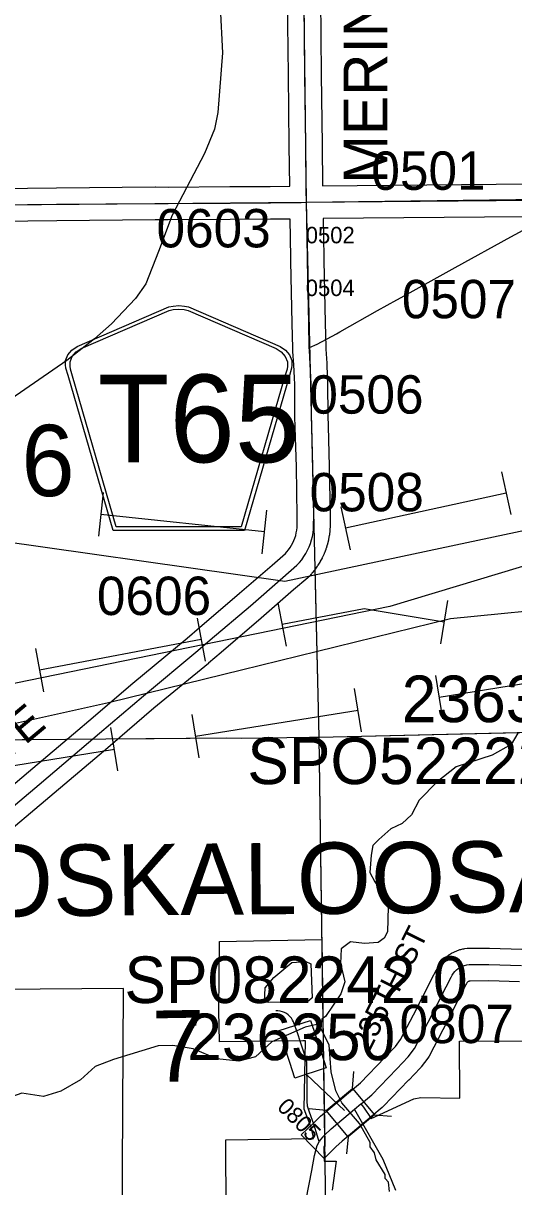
# Model space of a CAD drawing. Extents: x 23.6 to 68.7, y -63 to -29.
# Drawn here: x 45.109 to 46.003, y -47.394 to -45.271 of the extents above; entities that cross this region are included whole.
import ezdxf

# ---------------------------------------------------------------- set-up
doc = ezdxf.new("R2010")
doc.units = 0
for name, color, linetype in [('tdCoCityStreetMajor', 7, 'Continuous'), ('tdCoCityStreetMinor', 7, 'Continuous'), ('tdCoCorpBndry', 7, 'Continuous'), ('tdCoCorpTxt', 7, 'Continuous'), ('tdCoHydroRiver', 7, 'Continuous'), ('tdCoPipe', 7, 'Continuous'), ('tdCoPipe1', 7, 'Continuous'), ('tdCoPipe2', 7, 'Continuous'), ('tdCoPipe3', 7, 'Continuous'), ('tdCoSecRdNmbr', 7, 'Continuous'), ('tdCoSecRdTxt', 7, 'Continuous'), ('tdCoSecRteBand', 7, 'Continuous'), ('tdCoSecRteCL', 7, 'Continuous'), ('tdCoSectLine', 7, 'Continuous'), ('tdCoSectLinePart', 7, 'Continuous'), ('tdCoSectNmbr', 7, 'Continuous'), ('tdCoShieldCoRteHrd', 7, 'Continuous'), ('tdCoStrucSec', 7, 'Continuous'), ('tdCoStrucSecCoName', 7, 'Continuous'), ('tdCoStrucSecFHWANum', 7, 'Continuous'), ('tdCoSurfConc', 7, 'Continuous'), ('tdCoSurfGravel', 7, 'Continuous'), ('tdCoSurfLNO', 7, 'Continuous'), ('tdCoTwpBndry', 7, 'Continuous'), ('tdCoTwpBndryShd', 7, 'Continuous')]:
    doc.layers.add(name, color=color, linetype=linetype)

msp = doc.modelspace()

# ---------------------------------------------------------------- linework, layer by layer
at = {"layer": 'tdCoCityStreetMajor'}
msp.add_lwpolyline([(45.6245, -47.4168), (45.635, -47.3638), (45.6397, -47.3367), (45.6444, -47.3184), (45.6484, -47.3115)], dxfattribs=at)
at = {"layer": 'tdCoCityStreetMinor'}
for points in [[(45.6134, -47.1282), (45.609, -47.1149), (45.6016, -47.0932), (45.5997, -47.0896), (45.5974, -47.0862), (45.5947, -47.0831), (45.5917, -47.0804), (45.5883, -47.078), (45.5848, -47.076), (45.581, -47.0745), (45.5771, -47.0734), (45.573, -47.0727), (45.569, -47.0726)], [(45.6579, -47.2996), (45.6548, -47.3026), (45.6505, -47.3077), (45.6484, -47.3115), (45.6448, -47.3013), (45.6386, -47.2794), (45.6305, -47.2575), (45.6271, -47.2469), (45.6265, -47.2376), (45.6263, -47.2183), (45.6259, -47.1666), (45.623, -47.1576)]]:
    msp.add_lwpolyline(points, dxfattribs=at)
at = {"layer": 'tdCoCorpBndry'}
for points in [[(45.4791, -47.5762), (45.4779, -47.308), (45.6379, -47.3058), (45.6381, -47.3047), (45.6341, -47.287), (45.6258, -47.2651), (45.6209, -47.2519), (45.623, -47.1277), (45.6182, -47.1278), (45.4663, -47.1293), (45.4654, -47.0728), (45.4662, -46.9462), (45.6531, -46.9427), (45.6556, -47.1275), (45.6582, -47.3205), (45.6569, -47.3205), (45.6574, -47.3468), (45.679, -47.3468), (45.6721, -47.4)], [(45.7882, -47.4006), (45.7647, -47.3438), (45.7156, -47.2579), (45.7124, -47.2524), (45.7243, -47.2425), (45.7288, -47.2486), (45.7432, -47.2694), (45.8205, -47.2335), (45.8335, -47.2311), (45.9043, -47.2322), (45.9041, -47.1282), (46.1507, -47.1274)]]:
    msp.add_lwpolyline(points, dxfattribs=at)
at = {"layer": 'tdCoHydroRiver'}
for points in [[(45.4679, -45.2417), (45.4718, -45.3254), (45.4634, -45.4344), (45.4573, -45.4644), (45.4388, -45.5088), (45.3799, -45.6214), (45.3553, -45.6879), (45.3322, -45.7466), (45.3135, -45.7736), (45.2697, -45.8198), (45.2384, -45.8469), (45.1883, -45.8869), (45.0863, -45.9573)], [(46.0105, -46.5665), (45.9981, -46.5871), (45.9636, -46.6065), (45.8976, -46.6277), (45.8631, -46.6549), (45.8303, -46.6884), (45.8164, -46.7154), (45.7992, -46.7314), (45.7788, -46.7411), (45.7569, -46.7603), (45.746, -46.7714), (45.743, -46.7888), (45.7402, -46.8204), (45.7499, -46.8377), (45.7659, -46.8612), (45.7709, -46.8801), (45.7741, -46.8832), (45.773, -46.929), (45.7668, -46.9401), (45.7558, -46.9481), (45.7306, -46.95), (45.7053, -46.9471), (45.6881, -46.9599), (45.6868, -46.9868), (45.695, -47.0198), (45.6874, -47.042), (45.6594, -47.0834), (45.6532, -47.0882), (45.6517, -47.0961)], [(45.5566, -47.0577), (45.5486, -47.0562), (45.5499, -47.0309), (45.5655, -47.0118), (45.5984, -46.9846), (45.6236, -46.9827), (45.6331, -46.9874), (45.6354, -47.0489), (45.626, -47.0569), (45.5566, -47.0577)], [(45.6517, -47.0961), (45.6229, -47.1029), (45.5621, -47.1291), (45.5318, -47.1565), (45.5014, -47.1648)], [(45.7766, -47.4025), (45.7748, -47.3852), (45.7684, -47.3789), (45.7683, -47.3711), (45.7523, -47.3444), (45.749, -47.3318), (45.741, -47.3208), (45.7409, -47.3129), (45.7216, -47.2784), (45.6896, -47.2409), (45.6783, -47.2189), (45.67, -47.1843), (45.6663, -47.1354), (45.6518, -47.1056), (45.6517, -47.0961)], [(45.5014, -47.1648), (45.4615, -47.1606), (45.4183, -47.1422), (45.3816, -47.1363), (45.3545, -47.1367), (45.2733, -47.1614), (45.2399, -47.1744), (45.2133, -47.1984), (45.1772, -47.2192), (45.1458, -47.229), (45.1062, -47.2231), (45.0874, -47.2296), (45.0623, -47.2535), (45.0263, -47.2791)]]:
    msp.add_lwpolyline(points, dxfattribs=at)
at = {"layer": 'tdCoPipe'}
for points in [[(46.103, -46.1798), (45.5856, -46.2895), (44.9769, -46.2032), (43.6255, -46.1712), (43.2532, -46.7297), (42.6847, -46.7777), (42.3107, -46.833), (42.0115, -46.9277), (40.9251, -47.1899), (40.1113, -47.3197), (39.6484, -47.4608), (39.1832, -47.451), (38.6235, -47.6839), (38.1571, -47.7224), (37.6167, -48.0396), (37.0534, -48.166), (36.1696, -48.1779)], [(46.1338, -46.2277), (45.7767, -46.3352), (44.9255, -46.5097), (44.1163, -46.6777), (43.3869, -46.8204), (42.92, -46.8308), (42.5619, -46.8739), (42.338, -46.9172), (42.051, -47.0197), (41.7672, -47.0738), (41.3515, -47.1539), (40.3824, -47.3522), (40.1423, -47.3856), (39.6233, -47.5255), (39.2125, -47.5311), (38.6525, -47.7459), (38.1901, -47.7844), (37.6663, -48.1355), (36.7826, -48.2843), (36.2006, -48.2399)], [(46.1215, -46.3345), (45.8873, -46.3578), (45.2643, -46.5112), (44.7329, -46.6291), (43.8936, -46.7934), (43.3419, -46.8915), (42.6259, -46.9958), (42.1065, -47.1095), (41.6222, -47.1623), (41.4799, -47.1602), (40.1315, -47.4603), (39.5684, -47.6007), (39.2033, -47.5875), (37.667, -48.1838), (36.3602, -48.453)]]:
    msp.add_lwpolyline(points, dxfattribs=at)
at = {"layer": 'tdCoPipe1'}
for p, q in [((45.8735, -46.54), (45.8608, -46.4609)), ((45.7254, -46.5638), (45.7127, -46.4847)), ((45.4292, -46.6114), (45.4165, -46.5323)), ((45.2811, -46.6353), (45.2684, -46.5561))]:
    msp.add_line(p, q, dxfattribs=at)
for points in [[(45.8671, -46.5004), (46.1633, -46.4528)], [(45.4228, -46.5719), (45.719, -46.5242)], [(44.9785, -46.6433), (45.2747, -46.5957)]]:
    msp.add_lwpolyline(points, dxfattribs=at)
at = {"layer": 'tdCoPipe2'}
for p, q in [((45.8823, -46.3242), (45.8693, -46.4033)), ((45.573, -46.3286), (45.5879, -46.4074)), ((45.4256, -46.3564), (45.4405, -46.4352)), ((45.1308, -46.412), (45.1457, -46.4908))]:
    msp.add_line(p, q, dxfattribs=at)
for points in [[(45.8758, -46.3637), (45.7301, -46.3398), (45.5805, -46.368)], [(45.433, -46.3958), (45.1382, -46.4514)]]:
    msp.add_lwpolyline(points, dxfattribs=at)
at = {"layer": 'tdCoPipe3'}
for p, q in [((45.9807, -46.0895), (45.9978, -46.1678)), ((45.2541, -46.1276), (45.2456, -46.2073)), ((45.6876, -46.1533), (45.7047, -46.2317)), ((45.5524, -46.1594), (45.5439, -46.2391))]:
    msp.add_line(p, q, dxfattribs=at)
for points in [[(45.9893, -46.1286), (45.6961, -46.1925)], [(45.5482, -46.1992), (45.2499, -46.1675)]]:
    msp.add_lwpolyline(points, dxfattribs=at)
at = {"layer": 'tdCoSecRteBand'}
for points in [[(44.6889, -45.5761), (44.6891, -45.5761), (44.8089, -45.575), (44.971, -45.5735), (44.9712, -45.5735), (44.9713, -45.5735), (45.0099, -45.5735), (45.1691, -45.5717), (45.1691, -45.5717), (45.1691, -45.5717), (45.3491, -45.5701), (45.3494, -45.5701), (45.3496, -45.5701), (45.3726, -45.5703), (45.4855, -45.5694), (45.4855, -45.5694), (45.4856, -45.5694), (45.5591, -45.5691), (45.5946, -45.5686), (45.5937, -45.4942), (45.592, -45.3658), (45.592, -45.3658), (45.592, -45.3657), (45.5907, -45.2265)], [(45.6507, -45.2259), (45.652, -45.3651), (45.6536, -45.4935), (45.6536, -45.4935), (45.6536, -45.4935), (45.6545, -45.5678), (46.0979, -45.5638)], [(46.0966, -45.6238), (45.6555, -45.6278), (45.6566, -45.698), (45.6567, -45.7041), (45.6591, -45.8179), (45.66, -45.862), (45.6603, -45.8659), (45.662, -45.8912), (45.662, -45.8916), (45.662, -45.892), (45.663, -45.9159), (45.6635, -45.9281), (45.6635, -45.9286), (45.6635, -45.9291), (45.664, -45.9869), (45.6646, -46.0069), (45.6666, -46.0793), (45.6666, -46.0794), (45.6666, -46.0796), (45.6683, -46.1702), (45.6683, -46.1706), (45.6683, -46.171), (45.6681, -46.1876), (45.6681, -46.1883), (45.6681, -46.1889), (45.6677, -46.1956), (45.6677, -46.1966), (45.6676, -46.1975), (45.6668, -46.2042), (45.6667, -46.2051), (45.6665, -46.2061), (45.6653, -46.2127), (45.6651, -46.2136), (45.6649, -46.2145), (45.6633, -46.2211), (45.6631, -46.222), (45.6628, -46.2229), (45.6608, -46.2293), (45.6605, -46.2302), (45.6602, -46.2311), (45.6578, -46.2374), (45.6574, -46.2383), (45.657, -46.2391), (45.6542, -46.2452), (45.6538, -46.2461), (45.6534, -46.2469), (45.6502, -46.2529), (45.6498, -46.2537), (45.6493, -46.2545), (45.6457, -46.2602), (45.6452, -46.261), (45.6447, -46.2618), (45.6408, -46.2673), (45.6403, -46.2681), (45.6397, -46.2688), (45.6354, -46.274), (45.6348, -46.2748), (45.6342, -46.2755), (45.6297, -46.2804), (45.6285, -46.2817), (45.6272, -46.2828), (45.6016, -46.305), (45.5424, -46.3566), (45.5423, -46.3567), (45.5422, -46.3568), (45.4692, -46.419), (45.4466, -46.4386), (45.4464, -46.4388), (45.4462, -46.439), (45.347, -46.521), (45.2672, -46.5893), (45.2473, -46.6063), (45.2472, -46.6064), (45.2471, -46.6065), (45.1569, -46.6826), (45.0589, -46.7654)], [(45.0202, -46.7196), (45.1181, -46.6367), (45.1182, -46.6367), (45.1182, -46.6367), (45.2083, -46.5607), (45.2282, -46.5437), (45.3082, -46.4752), (45.3084, -46.4751), (45.3086, -46.4749), (45.4077, -46.3929), (45.4301, -46.3736), (45.4302, -46.3735), (45.4302, -46.3735), (45.5031, -46.3113), (45.5622, -46.2597), (45.5622, -46.2597), (45.5623, -46.2597), (45.5866, -46.2386), (45.5893, -46.2356), (45.5924, -46.2318), (45.5952, -46.2279), (45.5978, -46.2237), (45.6001, -46.2194), (45.6021, -46.215), (45.6038, -46.2105), (45.6053, -46.2059), (45.6064, -46.2011), (45.6073, -46.1963), (45.6079, -46.1915), (45.6081, -46.1864), (45.6083, -46.1708), (45.6066, -46.0808), (45.6046, -46.0086), (45.604, -45.9883), (45.604, -45.988), (45.604, -45.9877), (45.6035, -45.9301), (45.603, -45.9183), (45.6021, -45.8948), (45.6004, -45.8699), (45.6001, -45.8653), (45.6001, -45.8646), (45.6001, -45.8639), (45.5991, -45.8192), (45.5991, -45.8192), (45.5991, -45.8192), (45.5967, -45.7053), (45.5966, -45.6992), (45.5966, -45.6991), (45.5966, -45.699), (45.5955, -45.6286), (45.5598, -45.6291), (45.5596, -45.6291), (45.5595, -45.6291), (45.4859, -45.6294), (45.3728, -45.6303), (45.3726, -45.6303), (45.3724, -45.6303), (45.3494, -45.6301), (45.1697, -45.6317), (45.0104, -45.6335)], [(46.0132, -47.02), (45.9572, -47.0184), (45.9232, -47.0186), (45.9224, -47.0187), (45.9215, -47.0189), (45.9207, -47.0192), (45.9199, -47.0196), (45.9191, -47.02), (45.9184, -47.0206), (45.9178, -47.0212), (45.9172, -47.0219), (45.9167, -47.0227), (45.9156, -47.0249), (45.9155, -47.0252), (45.9153, -47.0255), (45.9063, -47.0428), (45.8737, -47.1072), (45.8736, -47.1074), (45.8735, -47.1076), (45.8485, -47.1553), (45.8474, -47.1574), (45.846, -47.1593), (45.8343, -47.175), (45.8332, -47.1764), (45.832, -47.1777), (45.8113, -47.1994), (45.8112, -47.1995), (45.8112, -47.1995), (45.7655, -47.2469), (45.7644, -47.248), (45.7632, -47.249), (45.7439, -47.2652), (45.7436, -47.2655), (45.732, -47.2752), (45.732, -47.2752), (45.732, -47.2752), (45.7317, -47.2754), (45.69, -47.3103), (45.6788, -47.3212), (45.6572, -47.3421), (45.6155, -47.2989), (45.6371, -47.2781), (45.6491, -47.2664), (45.6499, -47.2657), (45.6507, -47.265), (45.6932, -47.2294), (45.6932, -47.2294), (45.6932, -47.2294), (45.6935, -47.2292), (45.705, -47.2195), (45.7053, -47.2192), (45.7235, -47.2041), (45.7679, -47.1579), (45.7873, -47.1377), (45.7965, -47.1253), (45.8202, -47.08), (45.8528, -47.0155), (45.8529, -47.0153), (45.853, -47.0151), (45.8621, -46.9979), (45.8638, -46.9944), (45.8645, -46.9929), (45.8654, -46.9915), (45.8677, -46.988), (45.8686, -46.9866), (45.8696, -46.9853), (45.8723, -46.9821), (45.8733, -46.9808), (45.8745, -46.9797), (45.8775, -46.9767), (45.8786, -46.9756), (45.8799, -46.9745), (45.8832, -46.9719), (45.8845, -46.9709), (45.8859, -46.97), (45.8895, -46.9678), (45.8909, -46.967), (45.8923, -46.9662), (45.8961, -46.9644), (45.8976, -46.9637), (45.8992, -46.9632), (45.9031, -46.9618), (45.9047, -46.9612), (45.9063, -46.9608), (45.9103, -46.9599), (45.9119, -46.9595), (45.9136, -46.9593), (45.9177, -46.9588), (45.9194, -46.9586), (45.9211, -46.9586), (45.9574, -46.9584), (45.9579, -46.9584), (45.9584, -46.9584), (46.0179, -46.9601)], [(45.6038, -47.1955), (45.5945, -47.167), (45.5848, -47.1375), (45.5755, -47.109), (45.6325, -47.0904), (45.6419, -47.1189), (45.6515, -47.1483), (45.6608, -47.1768), (45.6038, -47.1955)]]:
    msp.add_lwpolyline(points, dxfattribs=at)
at = {"layer": 'tdCoSecRteCL'}
msp.add_line((45.623, -47.1576), (45.6134, -47.1282), dxfattribs=at)
for points in [[(45.625, -45.5981), (45.6246, -45.5756), (45.6237, -45.4939), (45.622, -45.3655), (45.6207, -45.2262)], [(44.6594, -45.6064), (44.8092, -45.605), (44.9713, -45.6035), (45.0101, -45.6035), (45.1694, -45.6017), (45.3494, -45.6001), (45.3726, -45.6003), (45.4857, -45.5994), (45.5594, -45.5991), (45.6156, -45.5983), (45.625, -45.5981)], [(45.0395, -46.7425), (45.1375, -46.6597), (45.2278, -46.5835), (45.2477, -46.5665), (45.3277, -46.498), (45.427, -46.4158), (45.4497, -46.3963), (45.5227, -46.334), (45.5819, -46.2823), (45.6075, -46.2602), (45.6121, -46.2552), (45.6163, -46.2499), (45.6202, -46.2444), (45.6238, -46.2387), (45.627, -46.2328), (45.6298, -46.2266), (45.6322, -46.2204), (45.6342, -46.2139), (45.6358, -46.2074), (45.637, -46.2007), (45.6378, -46.194), (45.6381, -46.1873), (45.6383, -46.1707), (45.6366, -46.0801), (45.6346, -46.0078), (45.634, -45.9874), (45.6335, -45.9294), (45.633, -45.9171), (45.632, -45.8932), (45.6304, -45.8679), (45.6301, -45.8633), (45.6291, -45.8186), (45.6267, -45.7047), (45.6266, -45.6985), (45.625, -45.5981)], [(45.625, -45.5981), (46.1088, -45.5937), (46.1256, -45.5935), (46.1279, -45.5935)], [(45.6579, -47.2996), (45.6699, -47.288), (45.7124, -47.2524), (45.7127, -47.2522), (45.7243, -47.2425), (45.7246, -47.2422), (45.7439, -47.226), (45.7896, -47.1787), (45.8103, -47.157), (45.8219, -47.1414), (45.8469, -47.0937), (45.8796, -47.0291), (45.8888, -47.0115), (45.8906, -47.0078), (45.8929, -47.0043), (45.8956, -47.001), (45.8985, -46.9981), (45.9018, -46.9955), (45.9054, -46.9933), (45.9091, -46.9914), (45.9131, -46.9901), (45.9172, -46.9891), (45.9213, -46.9886), (45.9576, -46.9884), (46.017, -46.9901)]]:
    msp.add_lwpolyline(points, dxfattribs=at)
at = {"layer": 'tdCoSectLine'}
for points in [[(45.6121, -44.5846), (45.6247, -45.5981)], [(44.659, -45.6063), (45.6247, -45.5981)], [(45.6247, -45.5981), (46.6274, -45.585)], [(45.6247, -45.5981), (45.6478, -46.5736)], [(45.6478, -46.5736), (46.6426, -46.5504)], [(44.6731, -46.5813), (45.4786, -46.5748), (45.506, -46.5752), (45.6303, -46.5739), (45.6478, -46.5736)], [(45.6478, -46.5736), (45.6612, -47.567)]]:
    msp.add_lwpolyline(points, dxfattribs=at)
at = {"layer": 'tdCoSectLinePart'}
for points in [[(45.6405, -46.2664), (45.6478, -46.5736)], [(44.6983, -46.5811), (45.188, -46.5771)], [(45.2815, -46.5764), (45.4786, -46.5748), (45.506, -46.5752), (45.6303, -46.5739), (45.6478, -46.5736)], [(45.6478, -46.5736), (46.1125, -46.5627)], [(45.6478, -46.5736), (45.657, -47.2594)], [(45.6582, -47.3447), (45.6582, -47.3468)]]:
    msp.add_lwpolyline(points, dxfattribs=at)
at = {"layer": 'tdCoShieldCoRteHrd'}
for points in [[(45.2724, -46.1966), (45.1904, -45.9137), (45.1865, -45.9005), (45.1858, -45.8946), (45.1858, -45.8868), (45.1901, -45.8765), (45.1973, -45.868), (45.2069, -45.8613), (45.3742, -45.789), (45.3817, -45.7874), (45.3921, -45.7864), (45.4025, -45.7874), (45.4101, -45.789), (45.5773, -45.8613), (45.5869, -45.868), (45.5942, -45.8765), (45.5984, -45.8868), (45.5984, -45.8946), (45.5977, -45.9005), (45.5938, -45.9137), (45.5119, -46.1966)], [(45.2782, -46.1902), (45.1985, -45.915), (45.1948, -45.9023), (45.1941, -45.8967), (45.1941, -45.8892), (45.1981, -45.8793), (45.2051, -45.8711), (45.2143, -45.8647), (45.3749, -45.7953), (45.3821, -45.7937), (45.3921, -45.7928), (45.4021, -45.7937), (45.4093, -45.7953), (45.5699, -45.8647), (45.5791, -45.8711), (45.5861, -45.8793), (45.5902, -45.8892), (45.5902, -45.8967), (45.5895, -45.9023), (45.5858, -45.915), (45.506, -46.1902)]]:
    msp.add_lwpolyline(points, close=True, dxfattribs=at)
at = {"layer": 'tdCoStrucSec'}
for p, q in [((45.7087, -47.2144), (45.7115, -47.1832)), ((45.6607, -47.2546), (45.6296, -47.2518)), ((45.7489, -47.2624), (45.7801, -47.2651)), ((45.7009, -47.3026), (45.6982, -47.3338))]:
    msp.add_line(p, q, dxfattribs=at)
msp.add_lwpolyline([(45.6607, -47.2546), (45.7087, -47.2144), (45.7489, -47.2624), (45.7009, -47.3026)], close=True, dxfattribs=at)
at = {"layer": 'tdCoStrucSecFHWANum'}
msp.add_line((45.6259, -47.1895), (45.6941, -47.2546), dxfattribs=at)
at = {"layer": 'tdCoSurfConc'}
msp.add_line((45.623, -47.1576), (45.6134, -47.1282), dxfattribs=at)
for points in [[(45.0101, -45.6035), (45.1694, -45.6017), (45.3494, -45.6001), (45.3726, -45.6003), (45.4857, -45.5994), (45.5594, -45.5991), (45.6156, -45.5983), (45.625, -45.5981)], [(45.0395, -46.7425), (45.1375, -46.6597), (45.2278, -46.5835), (45.2477, -46.5665), (45.3277, -46.498), (45.427, -46.4158), (45.4497, -46.3963), (45.5227, -46.334), (45.5819, -46.2823), (45.6075, -46.2602), (45.6121, -46.2552), (45.6163, -46.2499), (45.6202, -46.2444), (45.6238, -46.2387), (45.627, -46.2328), (45.6298, -46.2266), (45.6322, -46.2204), (45.6342, -46.2139), (45.6358, -46.2074), (45.637, -46.2007), (45.6378, -46.194), (45.6381, -46.1873), (45.6383, -46.1707), (45.6366, -46.0801), (45.6346, -46.0078), (45.634, -45.9874), (45.6335, -45.9294), (45.633, -45.9171), (45.632, -45.8932), (45.6304, -45.8679), (45.6301, -45.8633), (45.6291, -45.8186), (45.6267, -45.7047), (45.6266, -45.6985), (45.625, -45.5981)], [(45.625, -45.5981), (46.1088, -45.5937), (46.1256, -45.5935), (46.1279, -45.5935)]]:
    msp.add_lwpolyline(points, dxfattribs=at)
at = {"layer": 'tdCoSurfGravel'}
for p, q in [((45.7124, -47.2524), (45.7127, -47.2522)), ((45.7127, -47.2522), (45.7243, -47.2425)), ((45.7243, -47.2425), (45.7246, -47.2422))]:
    msp.add_line(p, q, dxfattribs=at)
for points in [[(45.625, -45.5981), (45.6246, -45.5756), (45.6237, -45.4939), (45.622, -45.3655), (45.6207, -45.2262), (45.6197, -45.1077), (45.6184, -45.0011), (45.6182, -44.9258), (45.6169, -44.888), (45.6163, -44.8837), (45.6151, -44.8795), (45.6135, -44.8755), (45.6115, -44.8717)], [(45.7246, -47.2422), (45.7439, -47.226), (45.7896, -47.1787), (45.8103, -47.157), (45.8219, -47.1414), (45.8469, -47.0937), (45.8796, -47.0291), (45.8888, -47.0115), (45.8906, -47.0078), (45.8929, -47.0043), (45.8956, -47.001), (45.8985, -46.9981), (45.9018, -46.9955), (45.9054, -46.9933), (45.9091, -46.9914), (45.9131, -46.9901), (45.9172, -46.9891), (45.9213, -46.9886), (45.9576, -46.9884), (46.017, -46.9901)], [(45.6579, -47.2996), (45.6699, -47.288), (45.7124, -47.2524)]]:
    msp.add_lwpolyline(points, dxfattribs=at)
at = {"layer": 'tdCoSurfLNO'}
for p, q in [((45.9978, -45.6612), (46.0601, -45.6271)), ((45.8962, -45.7171), (45.9978, -45.6612)), ((45.7974, -45.7719), (45.8962, -45.7171)), ((45.7899, -45.7761), (45.7974, -45.7719)), ((45.6858, -45.8342), (45.7542, -45.7957)), ((45.7542, -45.7957), (45.7899, -45.7761)), ((45.6442, -45.8567), (45.6799, -45.8379)), ((45.6799, -45.8379), (45.6858, -45.8342)), ((45.6307, -45.863), (45.6442, -45.8567)), ((45.6301, -45.8633), (45.6307, -45.863))]:
    msp.add_line(p, q, dxfattribs=at)
at = {"layer": 'tdCoTwpBndry'}
msp.add_lwpolyline([(45.4662, -47.5782), (45.2886, -47.5798), (45.2913, -47.032), (44.6825, -47.037)], dxfattribs=at)
at = {"layer": 'tdCoTwpBndryShd'}
msp.add_lwpolyline([(45.4662, -47.5782), (45.2886, -47.5798), (45.2913, -47.032), (44.6825, -47.037), (44.6731, -46.5813), (44.659, -45.6063), (44.6438, -44.6042), (44.6289, -43.6086), (44.6126, -42.6121), (44.6006, -41.6086), (44.596, -40.6132), (44.5679, -39.6075), (44.5586, -38.6082), (44.5434, -37.6076), (44.5249, -36.6101), (44.5204, -35.6065), (44.4936, -34.6124), (44.4817, -33.64)], dxfattribs=at)

# ---------------------------------------------------------------- texts
at = {"layer": 'tdCoCorpTxt'}
msp.add_text('OSKALOOSA', height=0.13, rotation=0.4699, dxfattribs=at).set_placement((45.0281, -46.9011))
at = {"layer": 'tdCoSecRdNmbr'}
for s, height, rotation, p in [('0501', 0.07, 0.0355, (45.7433, -45.5754)), ('0603', 0.07, 0.0353, (45.3516, -45.6804)), ('0502', 0.03, 0.0365, (45.6237, -45.6729)), ('0504', 0.03, 0.0365, (45.6237, -45.7691)), ('0507', 0.07, 0.0357, (45.7989, -45.8096)), ('0506', 0.07, 0.0355, (45.6302, -45.9836)), ('0508', 0.07, 0.0355, (45.6307, -46.1618)), ('0606', 0.07, 0.0353, (45.243, -46.3509)), ('0807', 0.07, 0.0357, (45.7948, -47.1318)), ('0805', 0.03, 315.0354, (45.5697, -47.2502))]:
    msp.add_text(s, height=height, rotation=rotation, dxfattribs=at).set_placement(p)
at = {"layer": 'tdCoSecRdTxt'}
for s, height, rotation, p in [('MERINO AVE', 0.08, 90, (45.7725, -45.5645)), ('MERINO AVE', 0.06, 39.9494, (44.767, -46.8781)), ('235TH ST', 0.04, 63.4669, (45.7388, -47.1505))]:
    msp.add_text(s, height=height, rotation=rotation, dxfattribs=at).set_placement(p)
at = {"layer": 'tdCoSectNmbr'}
for s, p in [('6', (45.1064, -46.1349)), ('7', (45.3447, -47.2026))]:
    msp.add_text(s, height=0.13, rotation=1.0351, dxfattribs=at).set_placement(p)
at = {"layer": 'tdCoShieldCoRteHrd'}
msp.add_text('T65', height=0.16, dxfattribs=at).set_placement((45.2446, -46.0723))
at = {"layer": 'tdCoStrucSecCoName'}
for s, p in [('SPO522220.0', (45.5171, -46.6593)), ('SP082242.0', (45.2931, -47.0586))]:
    msp.add_text(s, height=0.085, dxfattribs=at).set_placement(p)
at = {"layer": 'tdCoStrucSecFHWANum'}
for s, p in [('236326', (45.7986, -46.5463)), ('236350', (45.4075, -47.1628))]:
    msp.add_text(s, height=0.085, dxfattribs=at).set_placement(p)

doc.saveas('drawing.dxf')
